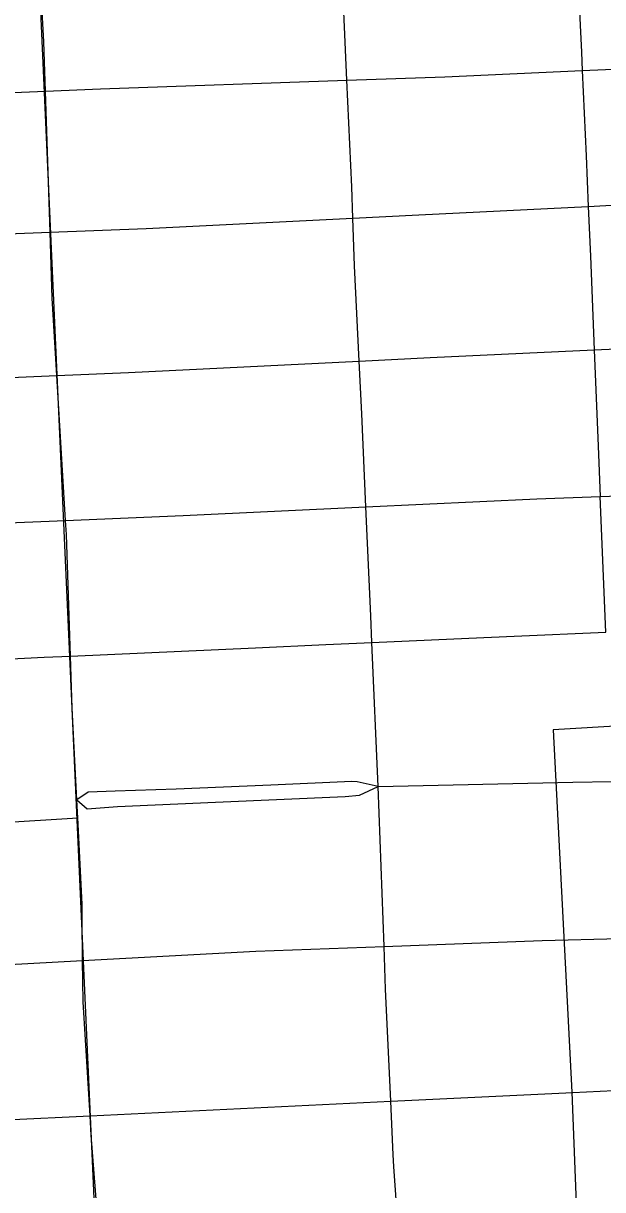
# Model space of a CAD drawing. Extents: x 128.7 to 185.5, y -21.4 to 12.6.
# Drawn here: x 170.237 to 170.552, y -8.12 to -7.485 of the extents above; entities that cross this region are included whole.
import ezdxf

# ---------------------------------------------------------------- set-up
doc = ezdxf.new("R2010")
doc.units = 0
for name, color, linetype in [('tdCoCityStreetMinor', 7, 'Continuous'), ('tdCoPriDiv', 7, 'Continuous'), ('tdCoSectLine', 7, 'Continuous')]:
    doc.layers.add(name, color=color, linetype=linetype)

msp = doc.modelspace()

# ---------------------------------------------------------------- linework, layer by layer
at = {"layer": 'tdCoCityStreetMinor'}
for p, q in [((170.54136, -7.51032), (170.67002, -7.50439)), ((170.09746, -7.52811), (170.2487, -7.5215)), ((170.25127, -7.59843), (170.2487, -7.5215)), ((170.25967, -7.75553), (170.25498, -7.67653)), ((170.43012, -7.90056), (170.42671, -7.82208)), ((170.4333, -7.9877), (170.43012, -7.90056)), ((170.26638, -7.91755), (170.26588, -7.90778)), ((170.11666, -7.92708), (170.26638, -7.91755))]:
    msp.add_line(p, q, dxfattribs=at)
for points in [[(170.534, -7.3578), (170.53499, -7.37764), (170.5377, -7.43374), (170.54091, -7.5002), (170.54136, -7.51032)], [(170.41305, -7.5156), (170.41132, -7.47823), (170.40937, -7.43972), (170.40638, -7.38082), (170.40566, -7.36376)], [(170.2487, -7.5215), (170.24779, -7.4946), (170.24537, -7.44794), (170.24139, -7.37152)], [(170.41305, -7.5156), (170.46648, -7.51377), (170.54136, -7.51032)], [(170.54136, -7.51032), (170.54342, -7.55683), (170.54464, -7.58432)], [(170.2487, -7.5215), (170.27881, -7.52019), (170.41305, -7.5156)], [(170.41634, -7.59081), (170.41575, -7.57366), (170.41305, -7.5156)], [(170.41634, -7.59081), (170.45233, -7.58902), (170.54464, -7.58432)], [(170.54464, -7.58432), (170.57341, -7.58285), (170.67347, -7.57903)], [(170.54464, -7.58432), (170.54584, -7.61142), (170.54791, -7.66258)], [(170.25127, -7.59843), (170.30363, -7.59642), (170.41634, -7.59081)], [(170.41973, -7.66862), (170.41723, -7.61682), (170.41634, -7.59081)], [(170.10079, -7.60493), (170.18156, -7.6011), (170.25127, -7.59843)], [(170.25498, -7.67653), (170.25248, -7.63443), (170.25127, -7.59843)], [(170.54791, -7.66258), (170.60869, -7.65978), (170.61361, -7.65955), (170.67679, -7.65652)], [(170.41973, -7.66862), (170.4585, -7.6667), (170.54791, -7.66258)], [(170.54791, -7.66258), (170.55003, -7.715), (170.55115, -7.74251)], [(170.25498, -7.67653), (170.29401, -7.67484), (170.41973, -7.66862)], [(170.42341, -7.74817), (170.42112, -7.69733), (170.41973, -7.66862)], [(170.10509, -7.68307), (170.11719, -7.68248), (170.25498, -7.67653)], [(170.55115, -7.74251), (170.62635, -7.73981), (170.64921, -7.7383), (170.68061, -7.73624)], [(170.42341, -7.74817), (170.51661, -7.74376), (170.55115, -7.74251)], [(170.42671, -7.82208), (170.47948, -7.81975), (170.50431, -7.81865), (170.55417, -7.81645), (170.55115, -7.74251)], [(170.25967, -7.75553), (170.32377, -7.75288), (170.42341, -7.74817)], [(170.42671, -7.82208), (170.42609, -7.80761), (170.42341, -7.74817)], [(170.10883, -7.76175), (170.1213, -7.76126), (170.25967, -7.75553)], [(170.26238, -7.82942), (170.26013, -7.76316), (170.25967, -7.75553)], [(170.26238, -7.82942), (170.36322, -7.82489), (170.4015, -7.8232), (170.42671, -7.82208)], [(170.11157, -7.83697), (170.24806, -7.83007), (170.26238, -7.82942)], [(170.26588, -7.90778), (170.26335, -7.85788), (170.26238, -7.82942)], [(170.43012, -7.90056), (170.53627, -7.89824), (170.55739, -7.89778), (170.56462, -7.89972), (170.60975, -7.89701), (170.67707, -7.8938), (170.68274, -7.89355), (170.68728, -7.89018), (170.69786, -7.89671), (170.75628, -7.894), (170.81647, -7.89091)], [(170.43012, -7.90056), (170.41871, -7.89807), (170.41575, -7.89783), (170.37161, -7.8998), (170.32007, -7.90202), (170.28678, -7.90301), (170.27203, -7.90355), (170.26588, -7.90778)], [(170.26588, -7.90778), (170.27149, -7.91268), (170.28801, -7.91139), (170.34152, -7.90917), (170.41205, -7.90597), (170.41994, -7.90523), (170.43012, -7.90056)], [(170.269, -7.99538), (170.26876, -7.97277), (170.26877, -7.96466), (170.26638, -7.91755)], [(170.4333, -7.9877), (170.51947, -7.98457), (170.56187, -7.98341)], [(170.269, -7.99538), (170.36337, -7.99024), (170.4333, -7.9877)], [(170.43696, -8.07214), (170.43415, -8.01096), (170.4333, -7.9877)], [(170.0044, -8.01009), (170.14611, -8.00208), (170.269, -7.99538)], [(170.27304, -8.08), (170.26925, -8.0179), (170.269, -7.99538)], [(170.43696, -8.07214), (170.53621, -8.06738), (170.56599, -8.06581)], [(170.27304, -8.08), (170.31031, -8.07823), (170.43696, -8.07214)], [(170.54867, -8.21188), (170.49967, -8.21349), (170.49103, -8.21309), (170.4836, -8.21108), (170.47436, -8.20526), (170.4634, -8.19337), (170.45628, -8.18537), (170.45187, -8.17895), (170.44865, -8.17312), (170.44484, -8.16288), (170.44177, -8.15179), (170.44169, -8.15151), (170.43872, -8.10762), (170.4383, -8.10141), (170.43696, -8.07214)], [(170.00772, -8.09257), (170.02598, -8.09154), (170.18109, -8.08439), (170.27304, -8.08)], [(170.27681, -8.15183), (170.27689, -8.13233), (170.27369, -8.09065), (170.27304, -8.08)]]:
    msp.add_lwpolyline(points, dxfattribs=at)
at = {"layer": 'tdCoPriDiv'}
msp.add_lwpolyline([(170.68529, -7.86023), (170.52547, -7.86967), (170.53565, -8.06716), (170.53851, -8.14178)], dxfattribs=at)
at = {"layer": 'tdCoSectLine'}
msp.add_lwpolyline([(170.24333, -7.41703), (170.28831, -8.42022)], dxfattribs=at)

doc.saveas('drawing.dxf')
